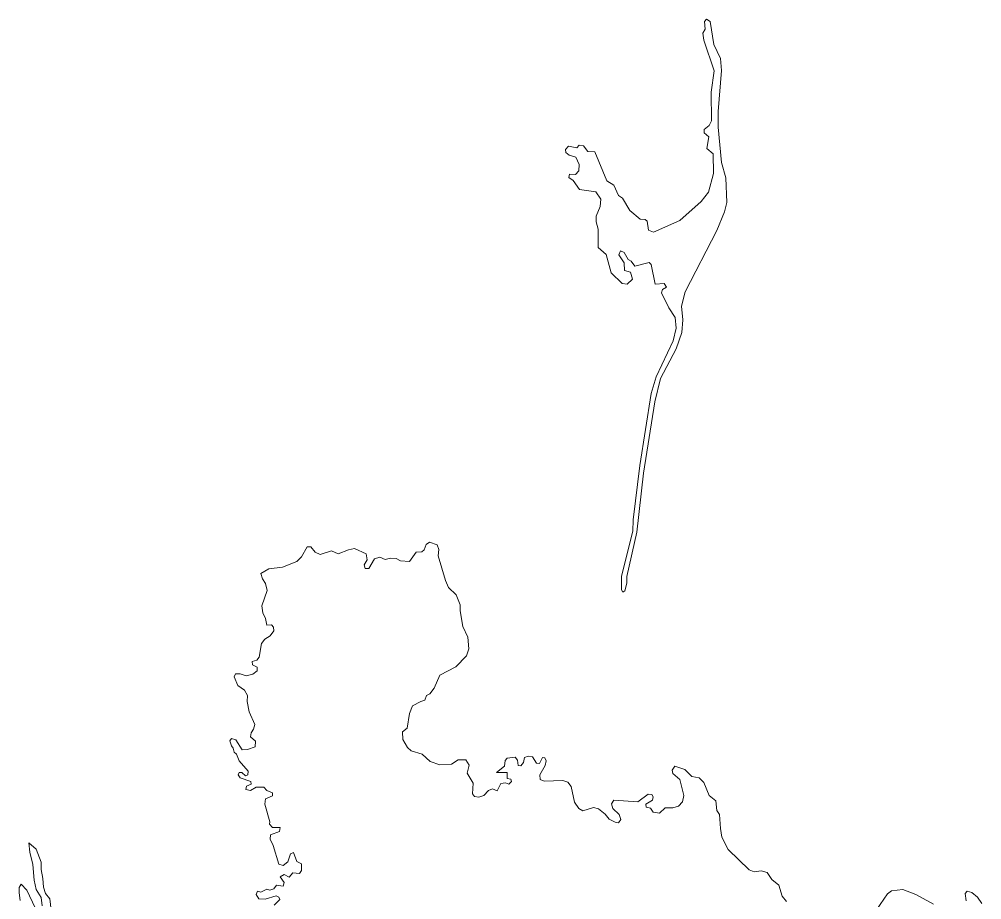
# Model space of a CAD drawing. Extents: x 369010 to 735936, y 6377141 to 6616555.
# Drawn here: x 387657 to 389736, y 6439395 to 6441298 of the extents above; entities that cross this region are included whole.
import ezdxf

# ---------------------------------------------------------------- set-up
doc = ezdxf.new("R2010")
doc.units = 0
doc.header["$LTSCALE"] = 40
doc.layers.add('3', color=7, linetype='Continuous', lineweight=13)

msp = doc.modelspace()

# ---------------------------------------------------------------- linework, layer by layer
at = {"layer": '3'}
for points in [[(389149.56, 6441293.15), (389141.45, 6441297.95), (389137.31, 6441293.15), (389138.97, 6441276.27), (389134, 6441267.5), (389135.99, 6441252.6), (389158, 6441186.4), (389151.71, 6441140.39), (389152.54, 6441078.33), (389147.24, 6441068.23)], [(389147.24, 6441068.23), (389136.65, 6441059.46), (389136.82, 6441052.51), (389146.91, 6441043.74), (389142.44, 6441018.58), (389156.35, 6441006.99), (389157.17, 6440964.79), (389146.09, 6440924.41), (389130.2, 6440904.22), (389084.52, 6440863.17), (389027.09, 6440837.68), (389016.16, 6440841.99), (389013.85, 6440861.85), (389009.21, 6440865.16), (388998.29, 6440866.15), (388976.11, 6440884.52), (388960.39, 6440911.66), (388951.62, 6440917.29), (388941.36, 6440939.63), (388926.63, 6440948.74), (388900.81, 6441011.63), (388885.25, 6441012.29), (388876.15, 6441024.54), (388866.88, 6441025.86), (388861.42, 6441020.07), (388843.54, 6441023.55), (388837.25, 6441016.59), (388837.92, 6441010.14), (388845.36, 6441004.18), (388859.76, 6440999.88), (388866.55, 6440984.16), (388866.05, 6440970.58), (388858.77, 6440962.47), (388845.7, 6440962.97), (388844.37, 6440956.18), (388853.47, 6440949.23), (388867.38, 6440930.04), (388902.96, 6440925.07), (388913.88, 6440909.51), (388912.39, 6440892.96), (388903.29, 6440872.61), (388903.13, 6440860.03), (388907.92, 6440844.47), (388907.92, 6440804.91), (388925.3, 6440789.85), (388935.89, 6440750.3), (388959.56, 6440726.8), (388970.32, 6440725.64), (388981.57, 6440736.23), (388977.6, 6440751.13), (388964.69, 6440754.77), (388963.7, 6440771.48), (388952.11, 6440789.19), (388955.92, 6440797.8), (388964.03, 6440793.66), (388972.47, 6440778.43), (388978.93, 6440775.29), (388987.2, 6440764.03), (389017.82, 6440772.14), (389022.29, 6440767.84), (389031.06, 6440725.47), (389050.59, 6440726.63), (389055.39, 6440719.35), (389046.78, 6440713.72), (389044.47, 6440706.94), (389060.35, 6440674), (389074.26, 6440653.31), (389075.91, 6440630.14), (389069.79, 6440603), (389032.71, 6440525.54), (389022.45, 6440488.97), (388997.63, 6440333.56), (388983.23, 6440216.22), (388982.9, 6440191.56), (388958.24, 6440094.57), (388958.24, 6440065.11), (388960.89, 6440060.15), (388965.02, 6440062.79), (388969.66, 6440079.51), (388969.99, 6440093.91), (388991.34, 6440189.4), (389005.74, 6440317.01), (389030.07, 6440470.93), (389042.65, 6440521.41), (389076.57, 6440585.95), (389088.66, 6440620.87), (389090.64, 6440648.51), (389087.5, 6440677.81), (389095.77, 6440709.25), (389163.96, 6440841.66), (389180.84, 6440882.04), (389185.81, 6440902.07), (389183.49, 6440955.03), (389174.22, 6440988.62), (389167.27, 6441065.09), (389166.94, 6441098.68), (389174.22, 6441187.39), (389172.07, 6441213.38), (389157.67, 6441243.5), (389149.56, 6441293.15)], [(388544.15, 6439840.36), (388553.25, 6439852.27), (388565.5, 6439880.91), (388600.25, 6439898.28), (388623.42, 6439922.12), (388628.55, 6439937.51), (388625.91, 6439962.83), (388615.31, 6439986), (388609.85, 6440019.76), (388609.52, 6440032.34), (388601.41, 6440053.86), (388584.7, 6440069.91), (388578.24, 6440084.97), (388562.19, 6440138.6), (388563.84, 6440152.17), (388559.7, 6440161.93), (388543.65, 6440167.72), (388536.04, 6440162.59), (388532.23, 6440151.67), (388526.77, 6440147.04), (388514.69, 6440146.21), (388500.12, 6440125.85), (388480.92, 6440127.67), (388471.49, 6440132.8), (388459.41, 6440133.13), (388447.82, 6440130.49), (388436.07, 6440135.62), (388424.82, 6440132.31), (388412.57, 6440111.12), (388404.79, 6440111.29), (388402.31, 6440118.9), (388409.1, 6440129.82), (388406.45, 6440142.73), (388381.79, 6440154.32), (388368.88, 6440151.67), (388346.54, 6440142.9), (388331.81, 6440149.19), (388306.98, 6440141.57), (388296.55, 6440146.54), (388287.45, 6440158.12), (388279.01, 6440157.63), (388267.26, 6440136.44), (388256.83, 6440126.02), (388225.88, 6440114.1), (388196.75, 6440110.46), (388179.21, 6440100.2), (388182.52, 6440088.45), (388189.31, 6440078.35), (388192.95, 6440063.46), (388181.36, 6440030.52), (388183.68, 6440015.13), (388189.31, 6440002.72), (388192.12, 6439988.48), (388202.22, 6439989.31), (388206.19, 6439984.51), (388207.02, 6439976.24), (388199.4, 6439965.31), (388187.98, 6439958.36), (388180.37, 6439949.09), (388175.74, 6439919.3), (388170.27, 6439912.85), (388160.18, 6439909.87), (388161.5, 6439902.92), (388171.1, 6439897.79), (388171.43, 6439889.68), (388162.16, 6439882.89), (388147.6, 6439879.08), (388134.36, 6439883.39), (388124.76, 6439883.72), (388121.28, 6439876.77), (388129.23, 6439858.56), (388143.79, 6439848.47), (388150.08, 6439836.55), (388149.92, 6439823.81), (388153.89, 6439801.63), (388166.14, 6439774.16), (388163.16, 6439763.56), (388158.03, 6439755.95), (388157.2, 6439747.18), (388167.79, 6439737.74), (388167.29, 6439725.99), (388150.08, 6439719.7), (388139.16, 6439719.21), (388125.42, 6439740.89), (388115.82, 6439743.87), (388112.51, 6439738.74), (388115.82, 6439727.81), (388119.63, 6439723.01), (388121.28, 6439713.91), (388126.91, 6439709.61), (388132.7, 6439695.38), (388152.07, 6439672.87), (388151.24, 6439665.42), (388146.11, 6439662.77), (388138.17, 6439670.05), (388132.7, 6439670.05), (388130.06, 6439665.42), (388134.36, 6439658.47), (388157.7, 6439651.02), (388158.52, 6439645.06)], [(389171.74, 6439548.9), (389169.59, 6439579.69), (389164.12, 6439588.46), (389161.97, 6439609.15), (389147.57, 6439620.24), (389135.82, 6439648.87), (389126.06, 6439658.47), (389110.17, 6439661.94), (389094.61, 6439676.84), (389073.1, 6439683.79), (389067.47, 6439675.52), (389069.29, 6439667.9), (389084.35, 6439655.32), (389092.46, 6439620.73), (389089.81, 6439607.16), (389081.37, 6439597.4), (389069.29, 6439593.92), (389052.41, 6439593.59), (389040, 6439582.67), (389026.26, 6439584.82), (389020.8, 6439593.09), (389011.7, 6439595.25), (389011.03, 6439601.53), (389024.94, 6439610.47), (389026.92, 6439617.59), (389023.94, 6439622.39), (389016, 6439623.22), (388993.66, 6439607.16), (388941.36, 6439610.8), (388936.72, 6439602.36), (388939.54, 6439592.27), (388953.11, 6439579.69), (388957.08, 6439568.76), (388951.95, 6439561.48), (388944.34, 6439563.14), (388931.76, 6439569.26), (388922.65, 6439580.02), (388908.26, 6439591.6), (388897.66, 6439594.42), (388874.49, 6439587.3), (388865.72, 6439592.76), (388856.78, 6439605.84), (388849.5, 6439640.1), (388842.39, 6439649.37), (388831.46, 6439653.01), (388791.24, 6439651.35), (388782.47, 6439655.32), (388781.98, 6439664.92), (388793.56, 6439685.28), (388795.55, 6439695.38), (388792.9, 6439701.66), (388787.6, 6439702.49), (388781.15, 6439689.75), (388774.36, 6439690.58), (388766.09, 6439704.15), (388756.65, 6439705.31), (388748.38, 6439702.33), (388746.72, 6439692.23), (388741.1, 6439684.62), (388734.81, 6439685.11), (388733.65, 6439697.03), (388728.35, 6439703.32), (388711.47, 6439701.17), (388707, 6439696.04), (388705.35, 6439683.79), (388688.47, 6439670.38), (388711.14, 6439670.38), (388711.14, 6439657.64), (388719.25, 6439655.65), (388720.74, 6439650.69), (388714.62, 6439645.39), (388707.83, 6439648.04), (388697.24, 6439646.22), (388689.29, 6439630.66), (388679.2, 6439634.97), (388670.76, 6439631.16), (388660.83, 6439620.73), (388649.9, 6439616.76), (388640.64, 6439618.42), (388636, 6439623.88), (388637.82, 6439647.21), (388625.08, 6439668.73), (388629.22, 6439686.11), (388621.6, 6439697.86), (388605.71, 6439697.36), (388591.32, 6439688.09), (388565.66, 6439686.93), (388544.81, 6439694.38), (388527.6, 6439710.11), (388503.6, 6439716.73), (388495.99, 6439724.34), (388485.56, 6439741.22), (388485.06, 6439758.43), (388495.16, 6439766.21), (388500.62, 6439797.66), (388507.07, 6439814.21), (388524.78, 6439823.97), (388533.22, 6439826.45), (388537.03, 6439836.55), (388544.15, 6439840.36)], [(388158.52, 6439645.06), (388148.26, 6439640.43), (388146.61, 6439633.31), (388156.7, 6439631.16), (388169.28, 6439638.77), (388185.33, 6439638.77), (388191.79, 6439631.16), (388204.04, 6439626.53), (388204.04, 6439620.07), (388189.31, 6439613.45), (388187.49, 6439602.03), (388198.57, 6439563.8), (388197.91, 6439558.83), (388204.2, 6439551.55), (388220.59, 6439551.55), (388219.59, 6439542.95), (388199.9, 6439535.33), (388199.4, 6439526.23), (388205.53, 6439512.66), (388218.27, 6439472.11), (388227.37, 6439469.46), (388237.3, 6439477.24), (388243.26, 6439494.78), (388249.55, 6439497.1), (388257.16, 6439478.23), (388266.76, 6439472.77), (388266.93, 6439458.37), (388262.46, 6439452.25), (388248.06, 6439453.74), (388240.61, 6439443.81), (388229.52, 6439449.77), (388221.08, 6439444.8), (388229.69, 6439432.22), (388227.37, 6439424.94), (388213.14, 6439426.93), (388207.18, 6439418.82), (388198.91, 6439416), (388191.79, 6439418.32), (388178.88, 6439411.7), (388171.93, 6439413.52), (388169.28, 6439406.41), (388174.74, 6439396.97), (388188.64, 6439396.81), (388212.48, 6439403.76), (388218.27, 6439400.61), (388220.09, 6439396.14), (388208.17, 6439383.9)], [(389314.57, 6439391.51), (389305.13, 6439402.76), (389298.02, 6439426.76), (389283.12, 6439439.34), (389272.7, 6439454.24), (389259.62, 6439458.04), (389244.89, 6439455.56), (389234.13, 6439460.19), (389188.45, 6439503.56), (389175.05, 6439530.86), (389171.74, 6439548.9)], [(387728.54, 6439354.93), (387723.74, 6439397.47), (387713.98, 6439409.05), (387709.68, 6439422.29), (387708.19, 6439441.49), (387704.71, 6439460.36), (387704.71, 6439476.41), (387693.95, 6439504.71), (387677.73, 6439518.12), (387679.89, 6439498.26), (387687, 6439471.78), (387689.82, 6439437.69), (387693.95, 6439417.66), (387704.71, 6439399.95), (387706.53, 6439382.24)], [(387691.97, 6439377.94), (387674.09, 6439416.17), (387661.68, 6439429.25), (387657.38, 6439421.8), (387657.38, 6439410.21), (387659.53, 6439393.99)], [(389632.17, 6439385.39), (389593.61, 6439406.74), (389565.47, 6439417.66), (389541.31, 6439414.68), (389532.87, 6439407.9), (389501.09, 6439361.72)], [(389736.27, 6439386.88), (389727.17, 6439401.11), (389714.59, 6439411.21), (389704.99, 6439413.85), (389700.69, 6439408.89), (389702.67, 6439393.17)]]:
    msp.add_lwpolyline(points, dxfattribs=at)

doc.saveas('drawing.dxf')
